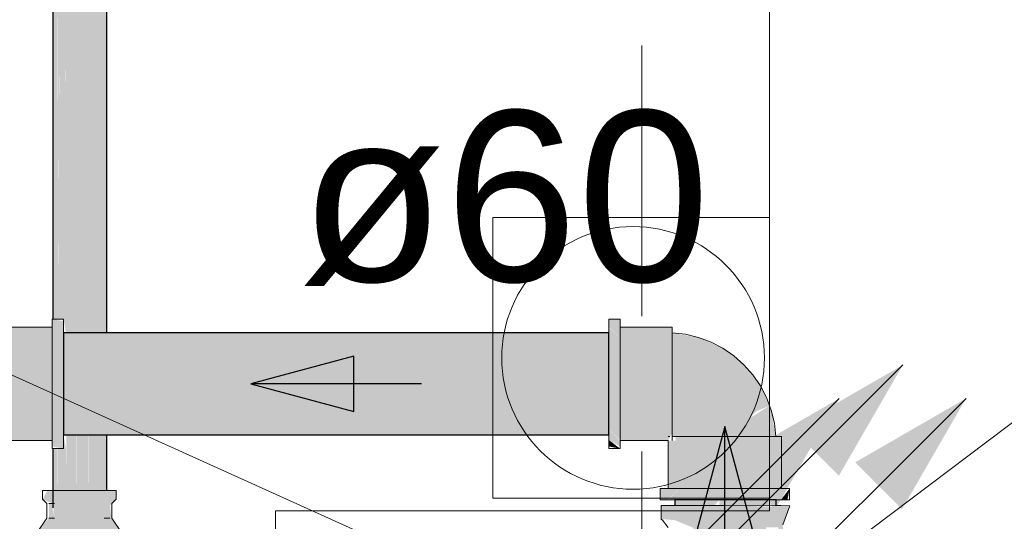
# Model space of a CAD drawing. Header units: millimetres. Extents: x 567 to 934, y -1 to 364.
# Tile 629 of 656: x 769.68 to 770.834, y 105.241 to 105.829. Entities that reach past the tile are written whole.
import ezdxf

# ---------------------------------------------------------------- set-up
doc = ezdxf.new("R2010")
doc.units = ezdxf.units.MM
doc.header["$MEASUREMENT"] = 0
doc.linetypes.add('HIDDEN2', pattern=[0.47625, 0.3175, -0.15875])
doc.linetypes.add('NULL', pattern=[0])
for name, color, linetype, lineweight in [('A-WALL', 7, 'Continuous', 25), ('AF-Colunas', 140, 'Continuous', 13), ('AF-Condutos', 140, 'Continuous', 25), ('AF-Conexões', 152, 'Continuous', 18), ('AF-Indicação coluna', 5, 'Continuous', 13), ('AF-Sentido conduto', 140, 'Continuous', 30), ('AF-Textos conduto', 7, 'Continuous', 9), ('AL-Condutos', 3, 'Continuous', 25), ('ARQ-ALV-REB', 7, 'Continuous', 18), ('Caixas e Ralos - TIGRE', 7, 'Continuous', 13), ('DI-Detalhes', 1, 'HIDDEN2', 9), ('Peças hidrossanitárias', 7, 'Continuous', 13)]:
    doc.layers.add(name, color=color, linetype=linetype, lineweight=lineweight)
doc.styles.add('Arial', font='arial.ttf')

msp = doc.modelspace()

# ---------------------------------------------------------------- hatches: boundary and pattern name
at = {"layer": 'AF-Colunas', "linetype": 'Continuous'}
for points in [[(770.4321, 105.2436), (770.4476, 105.2425), (770.4689, 105.2338), (770.5066, 105.1882), (770.5066, 105.1976), (770.5659, 105.1796), (770.5546, 105.2338), (770.5693, 105.2338), (770.5721, 105.2586), (770.4321, 105.2596)], [(770.5745, 105.1796), (770.5747, 105.2371), (770.5827, 105.2591), (770.5723, 105.2596), (770.5684, 105.244), (770.5693, 105.2338), (770.5666, 105.1833)]]:
    msp.add_hatch(color=140, dxfattribs=at).paths.add_polyline_path(points)
at = {"layer": 'AF-Condutos', "linetype": 'Continuous'}
for points in [[(769.731, 107.0075), (769.731, 105.277), (769.734, 107.7651)], [(769.7432, 107.0929), (769.735, 105.462), (769.7471, 105.462), (769.7466, 107.0929)], [(769.7466, 107.0929), (769.7471, 105.462), (769.7477, 105.462), (769.7468, 107.0929)], [(769.7477, 105.462), (769.7563, 107.0929), (769.7468, 107.0929)], [(769.7599, 107.0929), (769.7563, 107.0929), (769.7477, 105.462), (769.7602, 105.462)], [(769.7599, 107.0929), (769.7602, 105.462), (769.7608, 105.462), (769.76, 107.0929)], [(769.7714, 107.0929), (769.76, 107.0929), (769.7608, 105.462), (769.7716, 105.462)], [(769.7715, 107.0929), (769.7714, 107.0929), (769.7716, 105.462), (769.772, 105.462)], [(769.7792, 107.0929), (769.7715, 107.0929), (769.772, 105.462), (769.7793, 105.462)], [(769.7792, 107.0929), (769.7793, 105.462), (769.7794, 105.462)], [(769.7794, 105.462), (769.7812, 107.0929), (769.7792, 107.0929)], [(769.782, 105.462), (769.782, 107.0929), (769.7812, 107.0929), (769.7794, 105.462)], [(769.7187, 107.0854), (769.7187, 105.4783), (769.7191, 105.4783), (769.7226, 107.0838)], [(769.7191, 105.4783), (769.7239, 105.4783), (769.7226, 107.0838)], [(769.724, 105.4783), (769.7229, 107.0833), (769.7226, 107.0838)], [(769.724, 105.4783), (769.7241, 105.4783), (769.7241, 107.0816), (769.7229, 107.0833)], [(769.7241, 105.4783), (769.7249, 105.4783), (769.7313, 107.0812), (769.7241, 107.0816)], [(769.7312, 105.4783), (769.734, 105.462), (769.7332, 107.0812)], [(769.734, 105.4783), (769.734, 107.0812), (769.7332, 107.0812)], [(769.734, 107.0812), (769.734, 105.462), (769.735, 105.462), (769.7432, 107.0812)], [(769.731, 107.0075), (769.725, 105.4783), (769.731, 105.4783)], [(769.731, 105.462), (769.731, 105.3426), (770.3706, 105.3426), (770.3706, 105.462)], [(770.6408, 105.3852), (770.5109, 105.3102), (770.5658, 105.2553)], [(770.7894, 105.3852), (770.6595, 105.3102), (770.7144, 105.2553)], [(769.7311, 105.3426), (769.731, 105.277), (769.734, 105.277), (769.734, 105.3263)], [(769.7344, 105.3426), (769.7341, 105.277), (769.7466, 105.277), (769.7466, 105.3426)], [(769.7599, 105.3426), (769.7471, 105.3426), (769.7467, 105.277), (769.7599, 105.277)], [(769.7714, 105.3426), (769.7603, 105.3426), (769.76, 105.277), (769.7714, 105.277)], [(769.7792, 105.3426), (769.7717, 105.3426), (769.7714, 105.277), (769.7792, 105.277)], [(769.782, 105.3426), (769.7793, 105.3426), (769.7792, 105.277), (769.782, 105.277)], [(769.724, 105.3263), (769.7194, 105.3263), (769.7187, 105.277), (769.7241, 105.277)], [(769.7244, 105.3263), (769.7242, 105.277), (769.731, 105.277), (769.731, 105.3263)], [(770.4479, 105.2596), (770.4944, 105.2596), (770.5003, 105.2663), (770.4479, 105.2663)], [(770.5189, 105.2596), (770.5251, 105.2663), (770.5003, 105.2663), (770.5003, 105.2597)], [(770.5666, 105.2663), (770.5251, 105.2663), (770.5187, 105.2594), (770.5576, 105.2594)]]:
    msp.add_hatch(color=151, dxfattribs=at).paths.add_polyline_path(points)
at = {"layer": 'AF-Conexões', "linetype": 'Continuous'}
for points in [[(769.7178, 105.4783), (769.7178, 105.3289), (769.731, 105.3263), (769.731, 105.4757)], [(770.3838, 105.4783), (770.3706, 105.4783), (770.3706, 105.4689), (770.3838, 105.4561)], [(769.6616, 105.4689), (769.6568, 105.4623), (769.6965, 105.4623), (769.7178, 105.46), (769.7178, 105.4689)], [(769.6965, 105.4623), (769.6568, 105.4623), (769.7178, 105.46)], [(769.6616, 105.4621), (769.6568, 105.46), (769.7178, 105.46)], [(769.7178, 105.46), (769.6568, 105.46), (769.6568, 105.3446), (769.7178, 105.3446)], [(770.3706, 105.4681), (770.3706, 105.3486), (770.3838, 105.3365), (770.3838, 105.4561)], [(770.4448, 105.4689), (770.3838, 105.4689), (770.3838, 105.46), (770.4448, 105.4667)], [(770.4448, 105.4667), (770.3838, 105.46), (770.3838, 105.3446), (770.4448, 105.3446)], [(770.5586, 105.3764), (770.5357, 105.362), (770.521, 105.3553), (770.5109, 105.3405), (770.5664, 105.3405), (770.561, 105.3714), (770.5483, 105.4), (770.529, 105.4247), (770.5043, 105.444), (770.4757, 105.4567), (770.4448, 105.4622), (770.4448, 105.3405), (770.5109, 105.3405), (770.521, 105.3553), (770.5357, 105.362), (770.543, 105.3697)], [(769.6616, 105.3357), (769.7178, 105.3357), (769.7178, 105.3446), (769.6616, 105.3446)], [(770.3838, 105.3289), (770.3838, 105.3357), (770.3706, 105.3486), (770.3706, 105.3365)], [(770.44, 105.3357), (770.4448, 105.3446), (770.3838, 105.3446), (770.3838, 105.3357)], [(770.3706, 105.3289), (770.3838, 105.3263), (770.3706, 105.3365)], [(770.44, 105.3357), (770.44, 105.2795), (770.4489, 105.2795), (770.4489, 105.3357)], [(770.5709, 105.3405), (770.4489, 105.3405), (770.4489, 105.2795), (770.5643, 105.2795)], [(770.5732, 105.2795), (770.5732, 105.3405), (770.5709, 105.3405), (770.5643, 105.2795)], [(769.6993, 105.2172), (769.7921, 105.2172), (769.8001, 105.2267), (769.7877, 105.2434), (769.7856, 105.2597), (769.7929, 105.267), (769.7929, 105.277), (769.7123, 105.277), (769.7065, 105.267), (769.7187, 105.2618), (769.7206, 105.2449), (769.714, 105.2449), (769.6993, 105.2267)], [(770.4306, 105.2795), (770.4306, 105.2663), (770.44, 105.2663), (770.4529, 105.2795)], [(770.4408, 105.2663), (770.5603, 105.2663), (770.5724, 105.2795), (770.4529, 105.2795)], [(770.58, 105.2795), (770.5732, 105.2795), (770.5603, 105.2663), (770.5724, 105.2663)], [(770.58, 105.2663), (770.5826, 105.2795), (770.5724, 105.2663)], [(769.7206, 105.2449), (769.7173, 105.2618), (769.714, 105.2618), (769.714, 105.2449)]]:
    msp.add_hatch(color=161, dxfattribs=at).paths.add_polyline_path(points)
at = {"layer": 'AL-Condutos', "linetype": 'Continuous'}
msp.add_hatch(color=91, dxfattribs=at).paths.add_polyline_path([(770.7153, 105.4244), (770.5854, 105.3494), (770.6403, 105.2945)])

# ---------------------------------------------------------------- linework, layer by layer
at = {"layer": 'A-WALL', "color": 8, "lineweight": 5}
for p, q in [((770.559, 107.3027), (770.559, 105.2535)), ((769.9796, 105.2535), (769.9796, 105.0427)), ((770.559, 105.2535), (769.9796, 105.2535))]:
    msp.add_line(p, q, dxfattribs=at)
at = {"layer": 'AF-Colunas'}
for p, q in [((770.4321, 105.2596), (770.4321, 105.2436)), ((770.4364, 105.2596), (770.4321, 105.2596)), ((770.4479, 105.2596), (770.4364, 105.2596)), ((770.4644, 105.2596), (770.4479, 105.2596)), ((770.5066, 105.2596), (770.4644, 105.2596)), ((770.5358, 105.2592), (770.5066, 105.2596)), ((770.5666, 105.2596), (770.5358, 105.2592)), ((770.5723, 105.2596), (770.5666, 105.2596)), ((770.5827, 105.2591), (770.5723, 105.2596)), ((770.5747, 105.2371), (770.5827, 105.2591)), ((770.4321, 105.2436), (770.4337, 105.2425)), ((770.4337, 105.2425), (770.44, 105.2338))]:
    msp.add_line(p, q, dxfattribs=at)
at = {"layer": 'AF-Condutos'}
for p, q in [((769.782, 105.462), (769.782, 107.0929)), ((769.7187, 107.0854), (769.7187, 105.4783)), ((769.731, 105.462), (769.731, 105.4594)), ((769.782, 105.462), (769.731, 105.462)), ((769.731, 105.4594), (769.731, 105.4469)), ((770.3706, 105.462), (769.782, 105.462)), ((770.3706, 105.4594), (770.3706, 105.462)), ((770.3706, 105.4469), (770.3706, 105.4594)), ((769.731, 105.4469), (769.731, 105.4267)), ((770.3706, 105.4267), (770.3706, 105.4469)), ((769.731, 105.4267), (769.731, 105.4023)), ((770.3706, 105.4023), (770.3706, 105.4267)), ((769.731, 105.4023), (769.731, 105.3779)), ((770.3706, 105.3779), (770.3706, 105.4023)), ((769.731, 105.3779), (769.731, 105.3577)), ((770.3706, 105.3577), (770.3706, 105.3779)), ((769.731, 105.3577), (769.731, 105.3453)), ((770.3706, 105.3453), (770.3706, 105.3577)), ((769.731, 105.3453), (769.731, 105.3426)), ((769.731, 105.3426), (769.782, 105.3426)), ((769.782, 105.3426), (770.3706, 105.3426)), ((769.782, 105.277), (769.782, 105.3426)), ((770.3706, 105.3426), (770.3706, 105.3453)), ((769.7187, 105.3263), (769.7187, 105.257)), ((770.458, 105.2663), (770.4479, 105.2663)), ((770.4479, 105.2663), (770.4479, 105.2596)), ((770.4766, 105.2663), (770.458, 105.2663)), ((770.5003, 105.2663), (770.4766, 105.2663)), ((770.5251, 105.2663), (770.5003, 105.2663)), ((770.5467, 105.2663), (770.5251, 105.2663)), ((770.5614, 105.2663), (770.5467, 105.2663)), ((770.5666, 105.2663), (770.5614, 105.2663)), ((770.5666, 105.2596), (770.5666, 105.2663))]:
    msp.add_line(p, q, dxfattribs=at)
for points in [[(770.3934, 105.1377), (770.6408, 105.3852)], [(770.5419, 105.1377), (770.7894, 105.3852)]]:
    msp.add_lwpolyline(points, dxfattribs=at)
at = {"layer": 'AF-Conexões'}
for p, q in [((769.7178, 105.4783), (769.7178, 105.4757)), ((769.7187, 105.4783), (769.7178, 105.4783)), ((769.7178, 105.4757), (769.7178, 105.4689)), ((769.731, 105.4783), (769.7187, 105.4783)), ((769.731, 105.4757), (769.731, 105.4783)), ((769.731, 105.4681), (769.731, 105.4757)), ((770.3706, 105.4783), (770.3706, 105.4757)), ((770.3838, 105.4783), (770.3706, 105.4783)), ((770.3706, 105.4757), (770.3706, 105.4689)), ((770.3838, 105.4757), (770.3838, 105.4783)), ((770.3838, 105.4689), (770.3838, 105.4757)), ((769.7178, 105.4689), (769.6616, 105.4689)), ((769.7178, 105.4667), (769.7178, 105.4689)), ((769.7178, 105.4689), (769.7178, 105.4681)), ((769.7178, 105.4681), (769.7178, 105.4561)), ((769.7178, 105.4641), (769.7178, 105.4667)), ((769.7178, 105.46), (769.7178, 105.4641)), ((769.7178, 105.4494), (769.7178, 105.46)), ((769.731, 105.462), (769.731, 105.4681)), ((769.731, 105.4561), (769.731, 105.462)), ((770.3706, 105.4689), (770.3706, 105.4681)), ((770.3706, 105.4681), (770.3706, 105.462)), ((770.3706, 105.462), (770.3706, 105.4561)), ((770.3838, 105.4681), (770.3838, 105.4689)), ((770.3838, 105.4689), (770.3838, 105.4667)), ((770.4448, 105.4689), (770.3838, 105.4689)), ((770.3838, 105.4561), (770.3838, 105.4681)), ((770.3838, 105.4667), (770.3838, 105.46)), ((770.3838, 105.46), (770.3838, 105.4494)), ((770.4448, 105.4667), (770.4448, 105.4689)), ((770.4448, 105.4622), (770.4448, 105.4667)), ((770.4448, 105.46), (770.4448, 105.4622)), ((770.4448, 105.4622), (770.4448, 105.4589)), ((770.4604, 105.4604), (770.4448, 105.4622)), ((770.4448, 105.4494), (770.4448, 105.46)), ((770.4448, 105.4589), (770.4448, 105.4541)), ((770.4757, 105.4567), (770.4604, 105.4604)), ((769.7178, 105.4561), (769.7178, 105.4403)), ((769.7178, 105.4356), (769.7178, 105.4494)), ((769.731, 105.4403), (769.731, 105.4561)), ((770.3706, 105.4561), (770.3706, 105.4403)), ((770.3838, 105.4403), (770.3838, 105.4561)), ((770.3838, 105.4494), (770.3838, 105.4356)), ((770.4448, 105.4541), (770.4448, 105.4494)), ((770.4448, 105.4356), (770.4448, 105.4494)), ((770.4448, 105.4494), (770.4448, 105.4421)), ((770.4904, 105.4512), (770.4757, 105.4567)), ((770.5043, 105.444), (770.4904, 105.4512)), ((769.7178, 105.4403), (769.7178, 105.422)), ((769.7178, 105.4196), (769.7178, 105.4356)), ((769.731, 105.422), (769.731, 105.4403)), ((770.3706, 105.4403), (770.3706, 105.422)), ((770.3838, 105.422), (770.3838, 105.4403)), ((770.3838, 105.4356), (770.3838, 105.4196)), ((770.4448, 105.4421), (770.4448, 105.4347)), ((770.4448, 105.4196), (770.4448, 105.4356)), ((770.5172, 105.4351), (770.5043, 105.444)), ((770.529, 105.4247), (770.5172, 105.4351)), ((770.4448, 105.4347), (770.4448, 105.4256)), ((770.4448, 105.4256), (770.4448, 105.4165)), ((770.5394, 105.413), (770.529, 105.4247)), ((769.7178, 105.422), (769.7178, 105.4023)), ((769.7178, 105.4023), (769.7178, 105.4196)), ((769.731, 105.4023), (769.731, 105.422)), ((770.3706, 105.422), (770.3706, 105.4023)), ((770.3838, 105.4023), (770.3838, 105.422)), ((770.3838, 105.4196), (770.3838, 105.4023)), ((770.4448, 105.4023), (770.4448, 105.4196)), ((770.4448, 105.4165), (770.4448, 105.3968)), ((770.5483, 105.4), (770.5394, 105.413)), ((769.7178, 105.3851), (769.7178, 105.4023)), ((769.7178, 105.4023), (769.7178, 105.3827)), ((769.731, 105.3827), (769.731, 105.4023)), ((770.3706, 105.4023), (770.3706, 105.3827)), ((770.3838, 105.3827), (770.3838, 105.4023)), ((770.3838, 105.4023), (770.3838, 105.3851)), ((770.4448, 105.3851), (770.4448, 105.4023)), ((770.4448, 105.3968), (770.4448, 105.3872)), ((770.5555, 105.3861), (770.5483, 105.4)), ((769.7178, 105.369), (769.7178, 105.3851)), ((769.7178, 105.3827), (769.7178, 105.3643)), ((769.731, 105.3643), (769.731, 105.3827)), ((770.3706, 105.3827), (770.3706, 105.3643)), ((770.3838, 105.3851), (770.3838, 105.369)), ((770.3838, 105.3643), (770.3838, 105.3827)), ((770.4448, 105.3872), (770.4448, 105.3775)), ((770.4448, 105.369), (770.4448, 105.3851)), ((770.4448, 105.3775), (770.4448, 105.3692)), ((770.561, 105.3714), (770.5555, 105.3861)), ((769.7178, 105.3552), (769.7178, 105.369)), ((770.3838, 105.369), (770.3838, 105.3552)), ((770.4448, 105.3692), (770.4448, 105.3609)), ((770.4448, 105.3552), (770.4448, 105.369)), ((770.5647, 105.3561), (770.561, 105.3714)), ((769.7178, 105.3643), (769.7178, 105.3486)), ((769.7178, 105.3446), (769.7178, 105.3552)), ((769.731, 105.3486), (769.731, 105.3643)), ((770.3706, 105.3643), (770.3706, 105.3486)), ((770.3838, 105.3486), (770.3838, 105.3643)), ((770.3838, 105.3552), (770.3838, 105.3446)), ((770.4448, 105.3609), (770.4448, 105.3546)), ((770.4448, 105.3446), (770.4448, 105.3552)), ((770.4448, 105.3546), (770.4448, 105.3482)), ((770.5664, 105.3405), (770.5647, 105.3561)), ((769.7178, 105.3486), (769.7178, 105.3365)), ((769.7178, 105.3405), (769.7178, 105.3446)), ((769.731, 105.3426), (769.731, 105.3486)), ((769.731, 105.3365), (769.731, 105.3426)), ((770.3706, 105.3486), (770.3706, 105.3426)), ((770.3706, 105.3426), (770.3706, 105.3365)), ((770.3838, 105.3365), (770.3838, 105.3486)), ((770.3838, 105.3446), (770.3838, 105.3405)), ((770.4448, 105.3482), (770.4448, 105.3405)), ((770.4448, 105.3405), (770.4448, 105.3446)), ((769.6616, 105.3357), (769.7178, 105.3357)), ((769.7178, 105.338), (769.7178, 105.3405)), ((769.7178, 105.3357), (769.7178, 105.338)), ((769.7178, 105.3365), (769.7178, 105.3357)), ((769.7178, 105.3357), (769.7178, 105.3289)), ((769.731, 105.3357), (769.731, 105.3365)), ((769.731, 105.3289), (769.731, 105.3357)), ((770.3706, 105.3365), (770.3706, 105.3289)), ((770.3838, 105.3405), (770.3838, 105.338)), ((770.3838, 105.338), (770.3838, 105.3357)), ((770.3838, 105.3357), (770.3838, 105.3365)), ((770.3838, 105.3289), (770.3838, 105.3357)), ((770.3838, 105.3357), (770.44, 105.3357)), ((770.4423, 105.3405), (770.44, 105.3405)), ((770.44, 105.3357), (770.44, 105.2795)), ((770.4489, 105.3405), (770.4448, 105.3405)), ((770.4448, 105.3405), (770.4525, 105.3405)), ((770.4448, 105.338), (770.4448, 105.3405)), ((770.4448, 105.3357), (770.4448, 105.338)), ((770.4595, 105.3405), (770.4489, 105.3405)), ((770.4525, 105.3405), (770.4588, 105.3405)), ((770.4588, 105.3405), (770.4651, 105.3405)), ((770.4733, 105.3405), (770.4595, 105.3405)), ((770.4651, 105.3405), (770.4734, 105.3405)), ((770.4894, 105.3405), (770.4733, 105.3405)), ((770.4734, 105.3405), (770.4818, 105.3405)), ((770.4818, 105.3405), (770.4914, 105.3405)), ((770.5066, 105.3405), (770.4894, 105.3405)), ((770.4914, 105.3405), (770.501, 105.3405)), ((770.501, 105.3405), (770.5109, 105.3405)), ((770.5238, 105.3405), (770.5066, 105.3405)), ((770.5109, 105.3405), (770.5208, 105.3405)), ((770.5208, 105.3405), (770.5299, 105.3405)), ((770.5399, 105.3405), (770.5238, 105.3405)), ((770.5299, 105.3405), (770.539, 105.3405)), ((770.539, 105.3405), (770.5463, 105.3405)), ((770.5537, 105.3405), (770.5399, 105.3405)), ((770.5463, 105.3405), (770.5536, 105.3405)), ((770.5536, 105.3405), (770.5584, 105.3405)), ((770.5643, 105.3405), (770.5537, 105.3405)), ((770.5584, 105.3405), (770.5631, 105.3405)), ((770.5631, 105.3405), (770.5664, 105.3405)), ((770.5664, 105.3405), (770.5643, 105.3405)), ((770.5709, 105.3405), (770.5664, 105.3405)), ((770.5732, 105.3405), (770.5709, 105.3405)), ((770.5732, 105.2795), (770.5732, 105.3405)), ((769.7178, 105.3289), (769.7178, 105.3263)), ((769.7178, 105.3263), (769.7187, 105.3263)), ((769.7187, 105.3263), (769.731, 105.3263)), ((769.731, 105.3263), (769.731, 105.3289)), ((770.3706, 105.3289), (770.3706, 105.3263)), ((770.3706, 105.3263), (770.3838, 105.3263)), ((770.3838, 105.3263), (770.3838, 105.3289)), ((769.7065, 105.277), (769.7065, 105.267)), ((769.708, 105.277), (769.7065, 105.277)), ((769.7123, 105.277), (769.708, 105.277)), ((769.7187, 105.277), (769.7123, 105.277)), ((769.7192, 105.277), (769.7187, 105.277)), ((769.7281, 105.277), (769.7192, 105.277)), ((769.7385, 105.277), (769.7281, 105.277)), ((769.7497, 105.277), (769.7385, 105.277)), ((769.7609, 105.277), (769.7497, 105.277)), ((769.7713, 105.277), (769.7609, 105.277)), ((769.7803, 105.277), (769.7713, 105.277)), ((769.782, 105.277), (769.7803, 105.277)), ((769.7871, 105.277), (769.782, 105.277)), ((769.7914, 105.277), (769.7871, 105.277)), ((769.7929, 105.277), (769.7914, 105.277)), ((769.7929, 105.267), (769.7929, 105.277)), ((770.4332, 105.2795), (770.4306, 105.2795)), ((770.4306, 105.2795), (770.4306, 105.2663)), ((770.44, 105.2795), (770.4332, 105.2795)), ((770.4408, 105.2795), (770.44, 105.2795)), ((770.44, 105.2795), (770.4423, 105.2795)), ((770.4529, 105.2795), (770.4408, 105.2795)), ((770.4423, 105.2795), (770.4448, 105.2795)), ((770.4448, 105.2795), (770.4489, 105.2795)), ((770.4489, 105.2795), (770.4595, 105.2795)), ((770.4686, 105.2795), (770.4529, 105.2795)), ((770.4595, 105.2795), (770.4733, 105.2795)), ((770.4869, 105.2795), (770.4686, 105.2795)), ((770.4733, 105.2795), (770.4894, 105.2795)), ((770.5066, 105.2795), (770.4869, 105.2795)), ((770.4894, 105.2795), (770.5066, 105.2795)), ((770.5263, 105.2795), (770.5066, 105.2795)), ((770.5066, 105.2795), (770.5238, 105.2795)), ((770.5238, 105.2795), (770.5399, 105.2795)), ((770.5446, 105.2795), (770.5263, 105.2795)), ((770.5399, 105.2795), (770.5537, 105.2795)), ((770.5603, 105.2795), (770.5446, 105.2795)), ((770.5537, 105.2795), (770.5643, 105.2795)), ((770.5724, 105.2795), (770.5603, 105.2795)), ((770.5643, 105.2795), (770.5709, 105.2795)), ((770.5709, 105.2795), (770.5732, 105.2795)), ((770.5732, 105.2795), (770.5724, 105.2795)), ((770.58, 105.2795), (770.5732, 105.2795)), ((770.5826, 105.2795), (770.58, 105.2795)), ((770.5826, 105.2663), (770.5826, 105.2795)), ((769.7065, 105.267), (769.7117, 105.2618)), ((769.7117, 105.2618), (769.7117, 105.2449)), ((769.7173, 105.2618), (769.714, 105.2618)), ((769.714, 105.2618), (769.7187, 105.2618)), ((769.7187, 105.2618), (769.7173, 105.2618)), ((769.7187, 105.2618), (769.7206, 105.2618)), ((769.7206, 105.2618), (769.7187, 105.2618)), ((769.7877, 105.2618), (769.7929, 105.267)), ((769.7877, 105.2449), (769.7877, 105.2618)), ((770.4306, 105.2663), (770.4332, 105.2663)), ((770.4332, 105.2663), (770.44, 105.2663)), ((770.44, 105.2663), (770.4408, 105.2663)), ((770.4408, 105.2663), (770.4479, 105.2663)), ((770.4479, 105.2663), (770.4529, 105.2663)), ((770.4529, 105.2663), (770.4686, 105.2663)), ((770.4686, 105.2663), (770.4869, 105.2663)), ((770.4869, 105.2663), (770.5066, 105.2663)), ((770.5066, 105.2663), (770.5263, 105.2663)), ((770.5263, 105.2663), (770.5446, 105.2663)), ((770.5446, 105.2663), (770.5603, 105.2663)), ((770.5603, 105.2663), (770.5666, 105.2663)), ((770.5666, 105.2663), (770.5724, 105.2663)), ((770.5724, 105.2663), (770.58, 105.2663)), ((770.58, 105.2663), (770.5826, 105.2663)), ((769.7117, 105.2449), (769.6993, 105.2267)), ((769.714, 105.2449), (769.7173, 105.2449)), ((769.7206, 105.2449), (769.714, 105.2449)), ((769.7173, 105.2449), (769.7206, 105.2449)), ((769.7788, 105.2449), (769.782, 105.2449)), ((769.7854, 105.2449), (769.7788, 105.2449)), ((769.782, 105.2449), (769.7821, 105.2449)), ((769.7821, 105.2449), (769.7854, 105.2449)), ((769.8001, 105.2267), (769.7877, 105.2449))]:
    msp.add_line(p, q, dxfattribs=at)
at = {"layer": 'AF-Indicação coluna'}
for p, q in [((771.1859, 105.6156), (770.5465, 105.1325)), ((769.2734, 105.5915), (770.3215, 105.1188))]:
    msp.add_line(p, q, dxfattribs=at)
at = {"layer": 'AF-Sentido conduto'}
for p, q in [((770.0715, 105.4347), (769.9508, 105.4023)), ((770.0715, 105.37), (770.0715, 105.4347)), ((769.9508, 105.4023), (770.0715, 105.37)), ((770.5066, 105.3523), (770.4742, 105.2316)), ((770.5389, 105.2316), (770.5066, 105.3523))]:
    msp.add_line(p, q, dxfattribs=at)
for points in [[(770.1508, 105.4023), (769.9508, 105.4023)], [(770.5066, 105.1523), (770.5066, 105.3523)]]:
    msp.add_lwpolyline(points, dxfattribs=at)
at = {"layer": 'AL-Condutos'}
msp.add_lwpolyline([(770.4678, 105.1769), (770.7153, 105.4244)], dxfattribs=at)
at = {"layer": 'ARQ-ALV-REB', "color": 8, "lineweight": 5}
for p, q in [((770.2345, 105.2682), (770.2345, 105.5972)), ((770.2345, 105.5972), (770.559, 105.5972)), ((770.559, 105.2682), (770.2345, 105.2682))]:
    msp.add_line(p, q, dxfattribs=at)
at = {"layer": 'Caixas e Ralos - TIGRE', "color": 8, "lineweight": 5}
for p, q in [((770.559, 105.5972), (770.2345, 105.5972)), ((770.2345, 105.5972), (770.2345, 105.2682)), ((770.2345, 105.2682), (770.559, 105.2682))]:
    msp.add_line(p, q, dxfattribs=at)
for start, end in [(90, 270), (270, 90)]:
    msp.add_arc((770.399, 105.4327), 0.154, start, end, dxfattribs=at)
at = {"layer": 'DI-Detalhes'}
msp.add_lwpolyline([(766.1691, 108.1804), (770.4093, 108.1804), (770.4093, 104.8561), (766.1691, 104.8561), (766.1691, 108.1804)], dxfattribs=at)
at = {"layer": 'Peças hidrossanitárias', "color": 8, "lineweight": 5}
for p, q in [((770.2345, 105.2682), (770.2345, 105.5972)), ((770.2345, 105.5972), (770.559, 105.5972)), ((770.559, 105.2682), (770.2345, 105.2682))]:
    msp.add_line(p, q, dxfattribs=at)

# ---------------------------------------------------------------- texts
at = {"layer": 'AF-Textos conduto', "linetype": 'NULL', "insert": (770.0077, 105.5171), "char_height": 0.2, "width": 0.962805, "attachment_point": 7, "line_spacing_factor": 0.6, "style": 'Arial'}
msp.add_mtext('ø60', dxfattribs=at)

doc.saveas('drawing.dxf')
